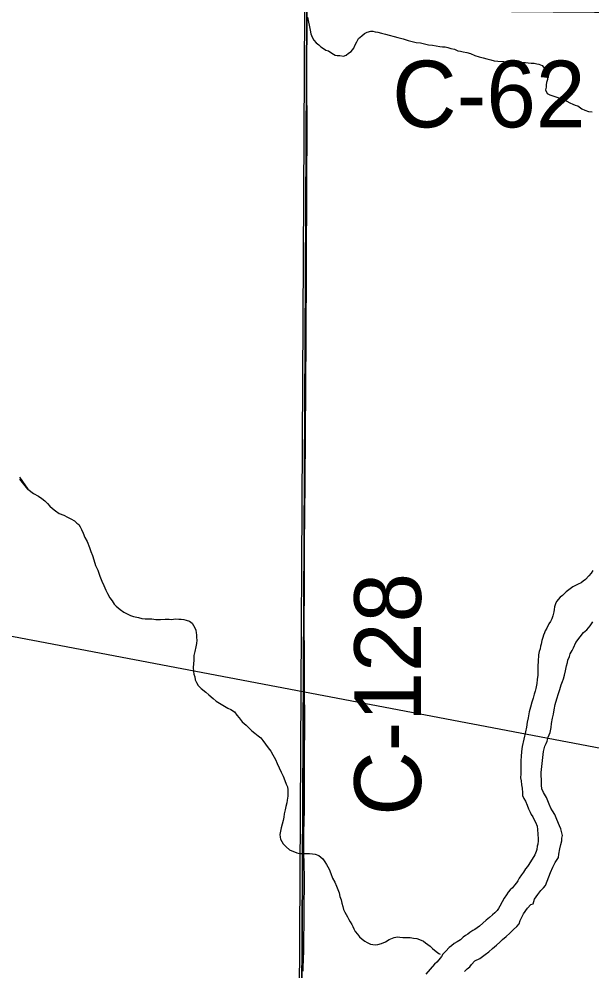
# Model space of a CAD drawing. Extents: x -17 to 88, y -5 to 22.
# Drawn here: x 8.487 to 8.974, y 16.322 to 17.134 of the extents above; entities that cross this region are included whole.
import ezdxf

# ---------------------------------------------------------------- set-up
doc = ezdxf.new("R2010")
doc.units = 0
for name, color, linetype in [('GM_X_County_Road', 7, 'Continuous'), ('GM_X_County_Road_Text', 7, 'Continuous'), ('GM_X_Major_River', 7, 'Continuous'), ('GM_X_Minor_River', 7, 'Continuous'), ('GM_X_Section', 7, 'Continuous'), ('GM_X_Township', 7, 'Continuous'), ('TX_P_10', 7, 'Continuous')]:
    doc.layers.add(name, color=color, linetype=linetype)

msp = doc.modelspace()

# ---------------------------------------------------------------- linework, layer by layer
at = {"layer": 'GM_X_County_Road'}
msp.add_lwpolyline([(8.72842, 16.32226), (8.72866, 16.32646), (8.72882, 16.33098), (8.72915, 16.34109), (8.72961, 16.40228), (8.72919, 16.42401), (8.72913, 16.44077), (8.72956, 16.45941), (8.72963, 16.47807), (8.72971, 16.51223), (8.7299, 16.52528), (8.72978, 16.57375), (8.72952, 16.59363), (8.72946, 16.61474), (8.7296, 16.65203), (8.72969, 16.68808), (8.72983, 16.7092), (8.73023, 16.74088), (8.73063, 16.77631), (8.73091, 16.82292), (8.73098, 16.8602), (8.7314, 16.92296), (8.73158, 16.99131), (8.7318, 17.04226), (8.73159, 17.07827), (8.73174, 17.10995), (8.73188, 17.13171), (8.73168, 17.14085)], dxfattribs=at)
at = {"layer": 'GM_X_Major_River'}
for points in [[(8.97521, 16.66368), (8.97365, 16.66143), (8.97171, 16.65919), (8.96899, 16.6562), (8.96706, 16.65471), (8.96513, 16.65323), (8.96283, 16.65213), (8.96053, 16.65104), (8.95823, 16.64994), (8.95244, 16.64549), (8.94934, 16.64251), (8.94742, 16.64103), (8.9443, 16.63729), (8.94351, 16.63541), (8.9427, 16.63276), (8.94228, 16.63049), (8.94186, 16.6286), (8.94104, 16.6252), (8.94023, 16.62256), (8.93904, 16.6203), (8.93787, 16.61842), (8.9359, 16.61466), (8.93471, 16.6124), (8.93392, 16.61052), (8.93312, 16.60864), (8.93271, 16.60674), (8.9319, 16.6041), (8.93108, 16.60108), (8.93067, 16.59919), (8.93024, 16.59692), (8.92944, 16.59466), (8.92901, 16.592), (8.92898, 16.59011), (8.92855, 16.58784)], [(8.91062, 16.36032), (8.91256, 16.36256), (8.91338, 16.36559), (8.91614, 16.37123), (8.91966, 16.3761), (8.92238, 16.37909), (8.92429, 16.37982), (8.9255, 16.38359), (8.92824, 16.38772), (8.93096, 16.39109), (8.93329, 16.39332), (8.93484, 16.39519), (8.93924, 16.4065), (8.94122, 16.41102), (8.94319, 16.41478), (8.94476, 16.41741), (8.94594, 16.41929), (8.94637, 16.42194), (8.94721, 16.42648), (8.94804, 16.43026), (8.94886, 16.43328), (8.9489, 16.43556), (8.94933, 16.43783), (8.94863, 16.44126), (8.94791, 16.44355), (8.94682, 16.44623), (8.94464, 16.45159), (8.94282, 16.4558), (8.94097, 16.45887), (8.93949, 16.46118), (8.93804, 16.46462), (8.93586, 16.47036), (8.93328, 16.47459), (8.93182, 16.47765), (8.93149, 16.48069), (8.93158, 16.48525), (8.93127, 16.48905), (8.93132, 16.49171), (8.93317, 16.50952), (8.9344, 16.51406), (8.93558, 16.51631), (8.93638, 16.5182), (8.9372, 16.5216), (8.9388, 16.52575), (8.93964, 16.52991), (8.94008, 16.53332), (8.94093, 16.53786), (8.94175, 16.54126), (8.9422, 16.54505), (8.94305, 16.54959), (8.94466, 16.5545), (8.94589, 16.55903), (8.94709, 16.56243), (8.9483, 16.5662), (8.9495, 16.56922), (8.9503, 16.57148), (8.95112, 16.57451), (8.95195, 16.57829), (8.95278, 16.58245), (8.9536, 16.58547), (8.95402, 16.58736), (8.95521, 16.59038), (8.95602, 16.59264), (8.9576, 16.59565), (8.95878, 16.59791), (8.96076, 16.60243), (8.96428, 16.6073), (8.96739, 16.61104), (8.97009, 16.61327), (8.97282, 16.61663), (8.97516, 16.62001)], [(8.92855, 16.58784), (8.92852, 16.58594), (8.92846, 16.5829), (8.92837, 16.57834), (8.92831, 16.57455), (8.92785, 16.57076), (8.92741, 16.56735), (8.92657, 16.56319), (8.92615, 16.56092), (8.92534, 16.55828), (8.92452, 16.55487), (8.92331, 16.55148), (8.92209, 16.54732), (8.92088, 16.54317), (8.92002, 16.53825), (8.91919, 16.53447), (8.91873, 16.5303), (8.91789, 16.52614), (8.915, 16.51366), (8.91454, 16.50949), (8.91408, 16.50532), (8.91402, 16.5019), (8.91396, 16.49849), (8.91392, 16.49659), (8.91387, 16.49355), (8.91381, 16.49052), (8.91374, 16.4871), (8.91407, 16.48444), (8.91439, 16.48101), (8.9151, 16.47834), (8.9154, 16.47416), (8.91536, 16.47188), (8.91646, 16.46958), (8.91794, 16.46727), (8.91939, 16.46383), (8.92048, 16.46077), (8.92194, 16.45771), (8.92267, 16.4558), (8.92415, 16.45387), (8.92524, 16.45119), (8.92635, 16.44927), (8.9278, 16.44583), (8.92814, 16.44316), (8.92843, 16.43898), (8.92874, 16.43518), (8.92871, 16.43328), (8.92828, 16.43063), (8.92786, 16.42874), (8.92743, 16.42609), (8.92702, 16.4242), (8.92583, 16.42156), (8.92073, 16.4133), (8.91956, 16.41142), (8.918, 16.40955), (8.91604, 16.40655), (8.91448, 16.4043), (8.91253, 16.40168), (8.91135, 16.39942), (8.91017, 16.39755), (8.90862, 16.39568), (8.90667, 16.39343), (8.90474, 16.39157), (8.90318, 16.3897), (8.90162, 16.38745), (8.89966, 16.38445), (8.89808, 16.38144), (8.89611, 16.37768), (8.89494, 16.3758), (8.89376, 16.37393), (8.89183, 16.37206), (8.88989, 16.3702), (8.88719, 16.36797), (8.88449, 16.36574), (8.87868, 16.36054), (8.87483, 16.35795), (8.87291, 16.35685), (8.8706, 16.35537), (8.86867, 16.35388), (8.86675, 16.35278), (8.86482, 16.3513), (8.8625, 16.34906), (8.8598, 16.34721), (8.85711, 16.34574), (8.8548, 16.34389), (8.85287, 16.34241), (8.85015, 16.33942), (8.84744, 16.33681), (8.84627, 16.33494), (8.84393, 16.33194), (8.84237, 16.33007), (8.84044, 16.32821), (8.83305, 16.31961)], [(8.8658, 16.32204), (8.86812, 16.32428), (8.87044, 16.32613), (8.87199, 16.328), (8.87471, 16.33099), (8.87893, 16.33319), (8.88124, 16.33467), (8.88356, 16.33652), (8.88664, 16.33874), (8.88974, 16.34172), (8.89321, 16.34432), (8.89592, 16.34692), (8.89824, 16.34916), (8.90133, 16.35176), (8.90443, 16.35474), (8.90753, 16.35772), (8.91062, 16.36032)]]:
    msp.add_lwpolyline(points, dxfattribs=at)
at = {"layer": 'GM_X_Minor_River'}
for points in [[(8.73231, 17.13527), (8.73438, 17.12422), (8.73509, 17.12117), (8.73617, 17.11811), (8.73765, 17.1158), (8.73951, 17.11349), (8.74175, 17.11155), (8.74362, 17.11), (8.74588, 17.10843), (8.74775, 17.10726), (8.75002, 17.10646), (8.75303, 17.10451), (8.75566, 17.10294)], [(8.75566, 17.10294), (8.75755, 17.10252), (8.75983, 17.10248), (8.76287, 17.10204), (8.76516, 17.10276), (8.7671, 17.10462), (8.76941, 17.1061), (8.77174, 17.10871), (8.77254, 17.11098), (8.77412, 17.11437), (8.77569, 17.11699), (8.7784, 17.11922), (8.78072, 17.12146), (8.78302, 17.12256), (8.78608, 17.12326), (8.78798, 17.12322), (8.78987, 17.12281), (8.79214, 17.12239), (8.79517, 17.12157), (8.79858, 17.12075), (8.80917, 17.11789), (8.81371, 17.11667), (8.81787, 17.11545), (8.82128, 17.11463), (8.82468, 17.11381), (8.82848, 17.11336), (8.83188, 17.11254), (8.83529, 17.11171), (8.8387, 17.11127), (8.84174, 17.11083), (8.84477, 17.1104), (8.84704, 17.10998), (8.84932, 17.10993), (8.8516, 17.10951), (8.85424, 17.1087), (8.85727, 17.10789), (8.86029, 17.10669), (8.86256, 17.10627), (8.86484, 17.10585), (8.86786, 17.10503), (8.87089, 17.10422), (8.87466, 17.10263), (8.87844, 17.10142), (8.88185, 17.10059), (8.88488, 17.09978), (8.88828, 17.09896), (8.89131, 17.09814), (8.89434, 17.0977), (8.89928, 17.09761), (8.90308, 17.09716), (8.90763, 17.0967), (8.91181, 17.09662), (8.91561, 17.09655), (8.91789, 17.09651), (8.92017, 17.09647), (8.92283, 17.09604), (8.92511, 17.096), (8.92738, 17.09557), (8.92928, 17.09516), (8.93192, 17.09397), (8.93415, 17.09165), (8.9356, 17.08783), (8.93631, 17.08477), (8.93664, 17.08211), (8.93582, 17.07947), (8.93541, 17.07758), (8.93538, 17.07568), (8.93495, 17.07341), (8.93642, 17.07034), (8.93867, 17.06916), (8.94207, 17.06796), (8.94547, 17.06676), (8.94888, 17.06593), (8.95302, 17.06358), (8.95566, 17.06239), (8.9583, 17.0612), (8.96019, 17.06041), (8.96245, 17.05961), (8.96583, 17.05727), (8.96847, 17.05608), (8.97149, 17.05488), (8.97452, 17.05445)], [(8.48697, 16.74337), (8.494, 16.73298), (8.48732, 16.74146), (8.494, 16.73298), (8.49888, 16.72948), (8.50302, 16.72712), (8.50602, 16.72517), (8.50865, 16.72322), (8.51089, 16.7209), (8.51274, 16.71859), (8.51499, 16.71665), (8.51761, 16.7147), (8.52061, 16.71236), (8.52477, 16.71077), (8.52778, 16.70919), (8.53079, 16.70762), (8.5338, 16.70604), (8.53567, 16.70411), (8.53755, 16.70294), (8.53865, 16.70102), (8.53975, 16.69872), (8.54121, 16.69565), (8.54266, 16.69183), (8.5445, 16.68838), (8.54669, 16.6834), (8.54776, 16.67996), (8.54922, 16.67652), (8.55029, 16.6727), (8.55173, 16.66812), (8.55355, 16.6639), (8.55536, 16.65894), (8.55718, 16.65472), (8.55863, 16.6509), (8.56046, 16.64707), (8.56192, 16.644), (8.56376, 16.64055), (8.56599, 16.63785), (8.56746, 16.63517), (8.56932, 16.63323), (8.5727, 16.63051), (8.5757, 16.62818), (8.58135, 16.62542), (8.58399, 16.62461), (8.58816, 16.62377), (8.59119, 16.62295), (8.59384, 16.62252), (8.5965, 16.62248), (8.59954, 16.62242), (8.60296, 16.62198), (8.60714, 16.6219), (8.61094, 16.62221), (8.61436, 16.62214), (8.61627, 16.62211), (8.61969, 16.62242), (8.62274, 16.62237), (8.62464, 16.62233), (8.62691, 16.62191), (8.6288, 16.6215), (8.63183, 16.62068), (8.63407, 16.61874), (8.63628, 16.6149), (8.63701, 16.61299), (8.63735, 16.6107), (8.63769, 16.6088), (8.63765, 16.60652), (8.63799, 16.60424), (8.63756, 16.60159), (8.63712, 16.59856), (8.63629, 16.59477), (8.63546, 16.59137), (8.63539, 16.5872), (8.63489, 16.58113), (8.63521, 16.57771), (8.63555, 16.57542), (8.63626, 16.57313), (8.6366, 16.57047), (8.63769, 16.56817), (8.63917, 16.56586), (8.64178, 16.56316), (8.64553, 16.56005), (8.64814, 16.55772), (8.65189, 16.55461), (8.65451, 16.55229), (8.66428, 16.54641), (8.66692, 16.54522), (8.66993, 16.54327), (8.67216, 16.54057), (8.67402, 16.53825), (8.67661, 16.53479), (8.67998, 16.53207), (8.68222, 16.52975), (8.68483, 16.52704), (8.68746, 16.52509), (8.69008, 16.52277), (8.69233, 16.5212), (8.69419, 16.51889), (8.69641, 16.51581), (8.69864, 16.51273), (8.70086, 16.50965), (8.7027, 16.50658), (8.70491, 16.50274)], [(8.70491, 16.50274), (8.70637, 16.4993), (8.7082, 16.49547), (8.70965, 16.49202), (8.71149, 16.48857), (8.71294, 16.48475), (8.71402, 16.48169), (8.71512, 16.47939), (8.71545, 16.47673), (8.7154, 16.47407), (8.71535, 16.47141), (8.71491, 16.468), (8.71449, 16.46573), (8.71367, 16.46271), (8.71323, 16.45968), (8.71241, 16.45628), (8.71198, 16.45363), (8.71154, 16.45059), (8.71073, 16.44757), (8.70991, 16.44455), (8.70909, 16.44153), (8.70866, 16.43888), (8.709, 16.43659), (8.70935, 16.43469), (8.71045, 16.43277), (8.71156, 16.43085), (8.71417, 16.42814), (8.71678, 16.42581), (8.7232, 16.42304), (8.72547, 16.42262), (8.72851, 16.42256), (8.73117, 16.42251), (8.73383, 16.42246), (8.73649, 16.42241), (8.73876, 16.42199), (8.74178, 16.4208), (8.74516, 16.41807), (8.74701, 16.41538), (8.74849, 16.41308), (8.7507, 16.40924), (8.75214, 16.40541), (8.75359, 16.40159), (8.75543, 16.39814), (8.75689, 16.39469), (8.75798, 16.39201), (8.75906, 16.38896), (8.75977, 16.38591), (8.76085, 16.38323), (8.76156, 16.38018), (8.76227, 16.3775), (8.76298, 16.37483), (8.76408, 16.37253), (8.76518, 16.37061), (8.76629, 16.3687), (8.76739, 16.3664), (8.76849, 16.36448), (8.76997, 16.36217), (8.77069, 16.36026), (8.7718, 16.35834), (8.77289, 16.35604), (8.77475, 16.35373), (8.77661, 16.35142), (8.77886, 16.34948), (8.78111, 16.34792), (8.78299, 16.34674), (8.786, 16.34517), (8.78979, 16.34472), (8.79208, 16.34505), (8.79514, 16.34576), (8.79859, 16.34721), (8.80167, 16.34943), (8.80588, 16.35087), (8.80893, 16.35158), (8.81083, 16.35116), (8.81349, 16.35111), (8.81653, 16.35106), (8.81957, 16.351), (8.8226, 16.35056), (8.82526, 16.35013), (8.82752, 16.34933), (8.83092, 16.34775), (8.83279, 16.34658), (8.83467, 16.34502), (8.83654, 16.34347), (8.83878, 16.34153), (8.84178, 16.3392), (8.84403, 16.33726), (8.84516, 16.33685)]]:
    msp.add_lwpolyline(points, dxfattribs=at)
at = {"layer": 'GM_X_Section'}
msp.add_lwpolyline([(7.72672, 17.14664), (8.72958, 17.1413), (8.72425, 16.14072), (7.71159, 16.15106)], close=True, dxfattribs=at)
msp.add_lwpolyline([(9.4, 17.13596), (8.72958, 17.1413), (8.72425, 16.14072), (9.4, 16.13558)], dxfattribs=at)
at = {"layer": 'GM_X_Township'}
for points in [[(9.4, 20.16689), (8.72808, 20.16459), (8.72745, 19.88999), (8.73479, 19.41382), (8.73312, 19.14356), (8.72413, 18.13831), (8.73174, 17.13949), (8.72734, 16.29931), (8.72612, 16.14986), (8.72431, 15.89058), (8.71637, 14.77277), (8.70899, 14.1)], [(8.70899, 14.1), (8.71637, 14.77277), (8.72431, 15.89058), (8.72612, 16.14986), (8.72734, 16.29931), (8.73174, 17.13949), (8.72413, 18.13831), (8.73312, 19.14356), (8.23597, 19.14463), (7.73606, 19.14905), (7.22615, 19.15355), (6.96905, 19.15582), (6.25341, 19.15265), (5.72251, 19.14908), (5.72146, 18.64719), (5.71493, 18.14695), (5.04642, 18.15132)]]:
    msp.add_lwpolyline(points, dxfattribs=at)
at = {"layer": 'TX_P_10'}
msp.add_lwpolyline([(5.97365, 17.08476), (9.824, 16.35201), (9.824, 15.77473)], close=True, dxfattribs=at)

# ---------------------------------------------------------------- texts
at = {"layer": 'GM_X_County_Road_Text'}
for s, rotation, p in [('C-62', 0.00001, (8.80431, 17.04136)), ('C-128', 90.00634, (8.82886, 16.45475))]:
    msp.add_text(s, height=0.056818, rotation=rotation, dxfattribs=at).set_placement(p)

doc.saveas('drawing.dxf')
